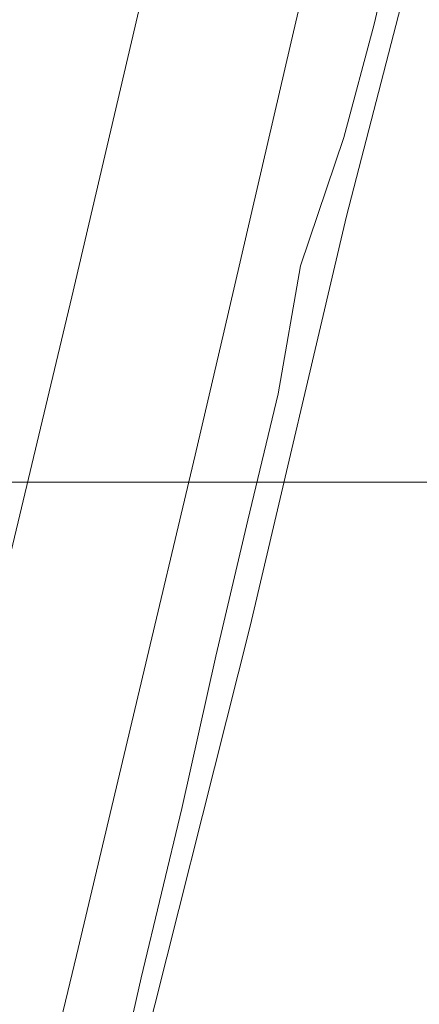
# Model space of a CAD drawing. Header units: metres. Extents: x 102313 to 104557, y 415820 to 422103.
# Tile 708 of 865: x 103806 to 103845, y 419250 to 419344. Entities that reach past the tile are written whole.
import ezdxf

# ---------------------------------------------------------------- set-up
doc = ezdxf.new("R2010")
doc.units = ezdxf.units.M
doc.header["$MEASUREMENT"] = 0
for name, color, linetype, lineweight in [('00-Coordinaten', 7, 'Continuous', 0), ('Berm', 92, 'Continuous', 0), ('Terrein_struiken', 92, 'Continuous', 0), ('Wegdeel', 254, 'Continuous', 0)]:
    doc.layers.add(name, color=color, linetype=linetype, lineweight=lineweight)

msp = doc.modelspace()

# ---------------------------------------------------------------- linework, layer by layer
at = {"layer": '00-Coordinaten'}
msp.add_line((104100, 419300), (102600, 419300), dxfattribs=at)
at = {"layer": 'Berm', "flags": 128}
msp.add_lwpolyline([(103789.792, 419140.563), (103793.207, 419155.782), (103797.032, 419169.967), (103800.982, 419184.437), (103804.622, 419198.401), (103809.826, 419220.49), (103814.606, 419237.733), (103817.982, 419252.69), (103821.86, 419268.859), (103825.1, 419283.398), (103828.169, 419296.386), (103831.04, 419308.428), (103833.19, 419320.638), (103837.32, 419332.904), (103840.219, 419343.725), (103843.385, 419357.203), (103847.417, 419373.807), (103849.351, 419384.008), (103852.951, 419396.734), (103853.756, 419400)], dxfattribs=at)
at = {"layer": 'Terrein_struiken', "flags": 128}
msp.add_lwpolyline([(103792.219, 419140.812), (103798.245, 419167.615), (103804.869, 419194.008), (103809.604, 419212.13), (103817.025, 419241.15), (103828.384, 419286.268), (103837.591, 419325.385), (103849.38, 419371.056), (103855.532, 419397.995), (103855.99, 419400)], dxfattribs=at)
at = {"layer": 'Wegdeel', "flags": 128}
for points in [[(103756.712, 419096.106), (103762.57, 419119.307), (103766.965, 419136.43), (103772.311, 419157.046), (103778.174, 419180.402), (103783.132, 419200.648), (103790.227, 419229.186), (103797.448, 419259.222), (103804.172, 419287.812), (103811.348, 419317.694), (103817.034, 419342.045), (103824.295, 419373.091), (103830.397, 419400)], [(103843.104, 419388.964), (103839.683, 419373.715), (103832.215, 419341.612), (103825.899, 419314.465), (103823.13, 419302.572), (103817.796, 419280.185), (103811.807, 419254.822), (103805.256, 419227.762), (103799.564, 419204.666), (103792.791, 419177.066), (103789.042, 419162.288), (103784.312, 419143.152), (103778.467, 419120.852), (103771.212, 419093.167)]]:
    msp.add_lwpolyline(points, dxfattribs=at)

doc.saveas('drawing.dxf')
